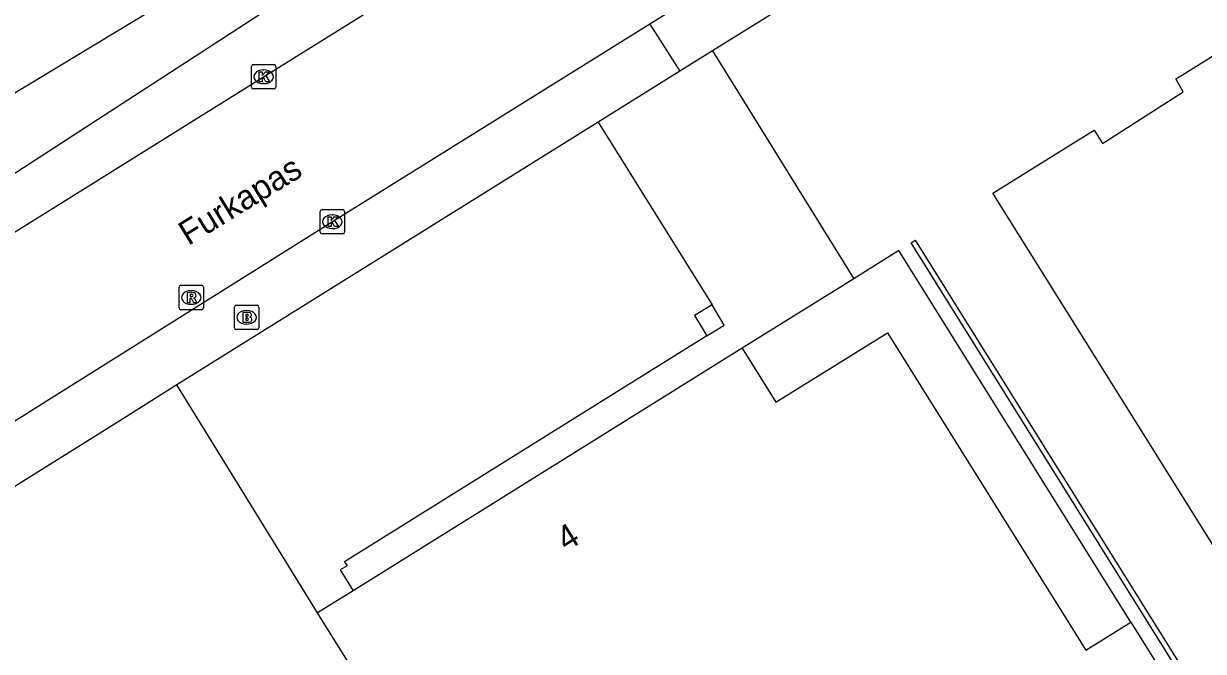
# Model space of a CAD drawing. Extents: x 158838 to 160074, y 386376 to 387776.
# Drawn here: x 158950.17 to 158998.56, y 387221.96 to 387247.71 of the extents above; entities that cross this region are included whole.
import ezdxf

# ---------------------------------------------------------------- set-up
doc = ezdxf.new("R2010")
doc.units = 0
for name, color, linetype in [('IMGEO_Brandkraan', 7, 'Continuous'), ('IMGEO_Kolk', 7, 'Continuous'), ('IMGEO_Muur', 7, 'Continuous'), ('IMGEO_Openbare_ruimte_label', 7, 'Continuous'), ('IMGEO_Pand', 7, 'Continuous'), ('IMGEO_Pand_nummerreeks', 7, 'Continuous'), ('IMGEO_Pand_overbouw', 7, 'Continuous'), ('IMGEO_Parkeervlak_open', 7, 'Continuous'), ('IMGEO_Rijbaan_lokaal_open', 7, 'Continuous'), ('IMGEO_Rioolput', 7, 'Continuous'), ('IMGEO_Voetpad_gesloten', 7, 'Continuous'), ('IMGEO_Voetpad_open', 7, 'Continuous'), ('IMGEO_Waterloop', 7, 'Continuous')]:
    doc.layers.add(name, color=color, linetype=linetype)

msp = doc.modelspace()

# ---------------------------------------------------------------- linework, layer by layer
at = {"layer": 'IMGEO_Brandkraan'}
for p, q in [((158958.891, 387236.161), (158959.743, 387236.161)), ((158958.816, 387235.235), (158958.816, 387236.087)), ((158959.304, 387235.941), (158959.329, 387235.941)), ((158959.817, 387236.087), (158959.817, 387235.235)), ((158959.743, 387235.161), (158958.891, 387235.161)), ((158959.327, 387235.381), (158959.302, 387235.381))]:
    msp.add_line(p, q, dxfattribs=at)
for points in [[(158958.891, 387236.161), (158959.743, 387236.161)], [(158958.816, 387235.235), (158958.816, 387236.087)], [(158959.164, 387235.861), (158959.164, 387235.461), (158959.377, 387235.461)], [(158959.395, 387235.861), (158959.164, 387235.861)], [(158959.343, 387235.78), (158959.289, 387235.78), (158959.289, 387235.704)], [(158959.289, 387235.704), (158959.342, 387235.704)], [(158959.351, 387235.628), (158959.289, 387235.628), (158959.289, 387235.547)], [(158959.817, 387236.087), (158959.817, 387235.235)], [(158959.743, 387235.161), (158958.891, 387235.161)], [(158959.289, 387235.547), (158959.351, 387235.547)]]:
    msp.add_lwpolyline(points, dxfattribs=at)
for centre, radius, start, end in [((158958.893, 387236.085), 0.0765, 91.552, 178.448), ((158958.893, 387236.085), 0.0765, 91.552, 178.448), ((158959.741, 387236.085), 0.0765, 1.552, 88.448), ((158959.741, 387236.085), 0.0765, 1.552, 88.448), ((158959.344, 387235.742), 0.0379, 267.8285, 90.9355), ((158959.352, 387235.587), 0.0404, 269.8759, 90.5077), ((158959.399, 387235.716), 0.145, 59.4692, 91.5367), ((158959.424, 387235.763), 0.0922, 285.5137, 58.1501), ((158959.429, 387235.571), 0.105, 301.3115, 78.989), ((158958.893, 387235.237), 0.0765, 181.552, 268.448), ((158958.893, 387235.237), 0.0765, 181.552, 268.448), ((158959.383, 387235.712), 0.251, 268.6676, 293.5347), ((158959.741, 387235.237), 0.0765, 271.552, 358.448), ((158959.741, 387235.237), 0.0765, 271.552, 358.448)]:
    msp.add_arc(centre, radius, start, end, dxfattribs=at)
for centre, major_axis, ratio, start_param, end_param in [((158959.303, 387235.661), (-0.387, 0.002), 0.722429, 4.712389, 7.853982), ((158959.328, 387235.661), (-0.39, 0.002), 0.717154, 1.570796, 4.712389)]:
    msp.add_ellipse(centre, major_axis=major_axis, ratio=ratio, start_param=start_param, end_param=end_param, dxfattribs=at)
at = {"layer": 'IMGEO_Kolk'}
for p, q in [((158959.514, 387245.106), (158959.514, 387245.958)), ((158959.589, 387246.032), (158960.441, 387246.032)), ((158960.002, 387245.812), (158960.027, 387245.812)), ((158960.515, 387245.958), (158960.515, 387245.106)), ((158960.441, 387245.032), (158959.589, 387245.032)), ((158960.025, 387245.252), (158960, 387245.252)), ((158962.334, 387239.159), (158962.334, 387240.011)), ((158962.409, 387240.085), (158963.261, 387240.085)), ((158963.335, 387240.011), (158963.335, 387239.159)), ((158962.822, 387239.865), (158962.847, 387239.865)), ((158963.261, 387239.085), (158962.409, 387239.085)), ((158962.845, 387239.305), (158962.82, 387239.305))]:
    msp.add_line(p, q, dxfattribs=at)
for points in [[(158959.514, 387245.106), (158959.514, 387245.958)], [(158959.589, 387246.032), (158960.441, 387246.032)], [(158960.515, 387245.958), (158960.515, 387245.106)], [(158959.835, 387245.732), (158959.958, 387245.732), (158959.958, 387245.581), (158960.088, 387245.732), (158960.252, 387245.732), (158960.106, 387245.581), (158960.259, 387245.332), (158960.107, 387245.332), (158960.022, 387245.496), (158959.958, 387245.429), (158959.958, 387245.332), (158959.835, 387245.332), (158959.835, 387245.732)], [(158960.441, 387245.032), (158959.589, 387245.032)], [(158962.334, 387239.159), (158962.334, 387240.011)], [(158962.409, 387240.085), (158963.261, 387240.085)], [(158963.335, 387240.011), (158963.335, 387239.159)], [(158962.655, 387239.785), (158962.778, 387239.785), (158962.778, 387239.634), (158962.908, 387239.785), (158963.072, 387239.785), (158962.926, 387239.634), (158963.079, 387239.385), (158962.927, 387239.385), (158962.842, 387239.549), (158962.778, 387239.482), (158962.778, 387239.385), (158962.655, 387239.385), (158962.655, 387239.785)], [(158963.261, 387239.085), (158962.409, 387239.085)]]:
    msp.add_lwpolyline(points, dxfattribs=at)
for centre, start, end in [((158959.591, 387245.956), 91.552, 178.448), ((158959.591, 387245.956), 91.552, 178.448), ((158960.439, 387245.956), 1.552, 88.448), ((158960.439, 387245.956), 1.552, 88.448), ((158959.591, 387245.108), 181.552, 268.448), ((158959.591, 387245.108), 181.552, 268.448), ((158960.439, 387245.108), 271.552, 358.448), ((158960.439, 387245.108), 271.552, 358.448), ((158962.411, 387240.009), 91.552, 178.448), ((158962.411, 387240.009), 91.552, 178.448), ((158963.259, 387240.009), 1.552, 88.448), ((158963.259, 387240.009), 1.552, 88.448), ((158962.411, 387239.161), 181.552, 268.448), ((158962.411, 387239.161), 181.552, 268.448), ((158963.259, 387239.161), 271.552, 358.448), ((158963.259, 387239.161), 271.552, 358.448)]:
    msp.add_arc(centre, 0.0765, start, end, dxfattribs=at)
for centre, major_axis, ratio, start_param, end_param in [((158960.001, 387245.532), (-0.387, 0.002), 0.722429, 4.712389, 7.853982), ((158960.026, 387245.532), (-0.39, 0.002), 0.717154, 1.570796, 4.712389), ((158962.821, 387239.585), (-0.387, 0.002), 0.722429, 4.712389, 7.853982), ((158962.846, 387239.585), (-0.39, 0.002), 0.717154, 1.570796, 4.712389)]:
    msp.add_ellipse(centre, major_axis=major_axis, ratio=ratio, start_param=start_param, end_param=end_param, dxfattribs=at)
at = {"layer": 'IMGEO_Muur'}
msp.add_lwpolyline([(159000, 387169.325), (158994.546, 387165.921), (158976.881, 387194.159), (158977.066, 387194.26), (158977.453, 387193.651), (158986.619, 387178.959), (158994.595, 387166.176), (159000, 387169.55), (159021.395, 387182.907), (159013.379, 387195.752), (159005.277, 387208.734), (159000, 387217.191), (158986.637, 387238.605), (158986.57, 387238.714), (158986.739, 387238.831), (159000, 387217.582), (159005.453, 387208.844), (159013.554, 387195.862), (159021.674, 387182.851), (159000, 387169.325)], dxfattribs=at)
at = {"layer": 'IMGEO_Pand'}
for points in [[(159008.636, 387210.843), (158989.921, 387240.764), (158993.833, 387243.194), (158994.078, 387243.346), (158994.421, 387242.794), (158997.734, 387244.916), (158997.433, 387245.443), (158997.697, 387245.608), (159012.547, 387254.88), (159039.445, 387211.842), (159016.851, 387197.709), (159016.756, 387197.862), (159008.636, 387210.843)], [(158979.641, 387234.393), (158981.022, 387232.178), (158985.599, 387235.034), (158993.741, 387222.013), (158995.582, 387223.162), (159000, 387216.082), (159013.068, 387195.142), (159000, 387186.991), (158989.229, 387180.272), (158989.092, 387180.491), (158979.517, 387195.826), (158962.223, 387223.541)], [(158979.641, 387234.393), (158963.682, 387224.45)], [(158963.682, 387224.45), (158962.223, 387223.541)]]:
    msp.add_lwpolyline(points, dxfattribs=at)
at = {"layer": 'IMGEO_Pand_overbouw'}
msp.add_lwpolyline([(158979.641, 387234.393), (158981.022, 387232.178), (158985.599, 387235.034), (158993.741, 387222.013), (158995.582, 387223.162), (158986.136, 387238.293), (158986.07, 387238.399), (158984.224, 387237.249)], close=True, dxfattribs=at)
at = {"layer": 'IMGEO_Parkeervlak_open'}
msp.add_lwpolyline([(158962.223, 387223.541), (158956.459, 387232.898)], dxfattribs=at)
at = {"layer": 'IMGEO_Rijbaan_lokaal_open'}
for points in [[(158886.281, 387199.485), (158889.249, 387201.298), (158905.77, 387211.665), (158923.17, 387222.542), (158960.016, 387245.531), (158967.174, 387250), (158976.218, 387255.647), (158979.83, 387257.9)], [(158986.97, 387254.65), (158981.157, 387251.004), (158980.954, 387250.866), (158979.563, 387250), (158975.853, 387247.691)], [(158975.853, 387247.691), (158962.835, 387239.587), (158951.21, 387232.275), (158946.948, 387229.619)]]:
    msp.add_lwpolyline(points, dxfattribs=at)
at = {"layer": 'IMGEO_Rioolput'}
for p, q in [((158956.546, 387236.051), (158956.546, 387236.903)), ((158956.621, 387236.977), (158957.473, 387236.977)), ((158957.034, 387236.757), (158957.059, 387236.757)), ((158957.547, 387236.903), (158957.547, 387236.051)), ((158957.057, 387236.197), (158957.032, 387236.197)), ((158957.473, 387235.977), (158956.621, 387235.977))]:
    msp.add_line(p, q, dxfattribs=at)
for points in [[(158956.546, 387236.051), (158956.546, 387236.903)], [(158956.621, 387236.977), (158957.473, 387236.977)], [(158957.135, 387236.675), (158956.883, 387236.677), (158956.883, 387236.277)], [(158957.061, 387236.596), (158957.007, 387236.596), (158957.007, 387236.515)], [(158957.547, 387236.903), (158957.547, 387236.051)], [(158956.883, 387236.277), (158957.007, 387236.277), (158957.007, 387236.439), (158957.018, 387236.439)], [(158957.007, 387236.515), (158957.059, 387236.515)], [(158957.065, 387236.41), (158957.136, 387236.277), (158957.276, 387236.277), (158957.211, 387236.403)], [(158957.473, 387235.977), (158956.621, 387235.977)]]:
    msp.add_lwpolyline(points, dxfattribs=at)
for centre, radius, start, end in [((158956.623, 387236.901), 0.0765, 91.552, 178.448), ((158956.623, 387236.901), 0.0765, 91.552, 178.448), ((158957.067, 387236.5), 0.0964, 77.0061, 93.1865), ((158957.081, 387236.557), 0.0378, 276.6634, 79.6772), ((158957.134, 387236.565), 0.109, 350.3612, 89.416), ((158957.471, 387236.901), 0.0765, 1.552, 88.448), ((158957.471, 387236.901), 0.0765, 1.552, 88.448), ((158957.017, 387236.386), 0.0533, 26.0293, 88.6989), ((158957.043, 387236.704), 0.19, 274.7715, 282.9687), ((158957.132, 387236.565), 0.112, 277.5842, 350.9817), ((158957.116, 387236.35), 0.108, 29.5134, 73.7905), ((158956.623, 387236.053), 0.0765, 181.552, 268.448), ((158956.623, 387236.053), 0.0765, 181.552, 268.448), ((158957.471, 387236.053), 0.0765, 271.552, 358.448), ((158957.471, 387236.053), 0.0765, 271.552, 358.448)]:
    msp.add_arc(centre, radius, start, end, dxfattribs=at)
for centre, major_axis, ratio, start_param, end_param in [((158957.033, 387236.477), (-0.387, 0.002), 0.722429, 4.712389, 7.853982), ((158957.058, 387236.477), (-0.39, 0.002), 0.717154, 1.570796, 4.712389)]:
    msp.add_ellipse(centre, major_axis=major_axis, ratio=ratio, start_param=start_param, end_param=end_param, dxfattribs=at)
at = {"layer": 'IMGEO_Voetpad_gesloten'}
for points in [[(158978.408, 387236.171), (158977.692, 387235.733), (158978.195, 387234.903)], [(158978.195, 387234.903), (158978.907, 387235.347), (158978.408, 387236.171)]]:
    msp.add_lwpolyline(points, dxfattribs=at)
at = {"layer": 'IMGEO_Voetpad_open'}
for points in [[(158988.176, 387252.709), (158983.863, 387250), (158982.185, 387248.946), (158980.975, 387248.186), (158978.419, 387246.599)], [(158975.853, 387247.691), (158977.081, 387245.76)], [(158978.419, 387246.599), (158977.081, 387245.76)], [(158978.419, 387246.599), (158984.224, 387237.249), (158979.641, 387234.393)], [(158977.081, 387245.76), (158973.74, 387243.667)], [(158973.74, 387243.667), (158956.459, 387232.898)], [(158973.74, 387243.667), (158978.408, 387236.171)], [(158978.195, 387234.903), (158963.337, 387225.635), (158963.444, 387225.473), (158963.154, 387225.305), (158963.682, 387224.45)], [(158956.459, 387232.898), (158954.004, 387231.35), (158953.527, 387231.049), (158948.159, 387227.697)]]:
    msp.add_lwpolyline(points, dxfattribs=at)
at = {"layer": 'IMGEO_Waterloop'}
msp.add_lwpolyline([(158886.671, 387201.536), (158918.344, 387221.581), (158948.634, 387240.82), (158962.766, 387250), (158975.472, 387258.253), (158974.556, 387259.814), (158958.307, 387250), (158946.623, 387242.943), (158918.403, 387225.462), (158884.228, 387203.604)], dxfattribs=at)

# ---------------------------------------------------------------- texts
at = {"layer": 'IMGEO_Openbare_ruimte_label'}
msp.add_text('Furkapas', height=1, rotation=31.5437, dxfattribs=at).set_placement((158956.929, 387238.587))
at = {"layer": 'IMGEO_Pand_nummerreeks'}
msp.add_text('4', height=1, rotation=31.9231, dxfattribs=at).set_placement((158972.43, 387226.037))

doc.saveas('drawing.dxf')
